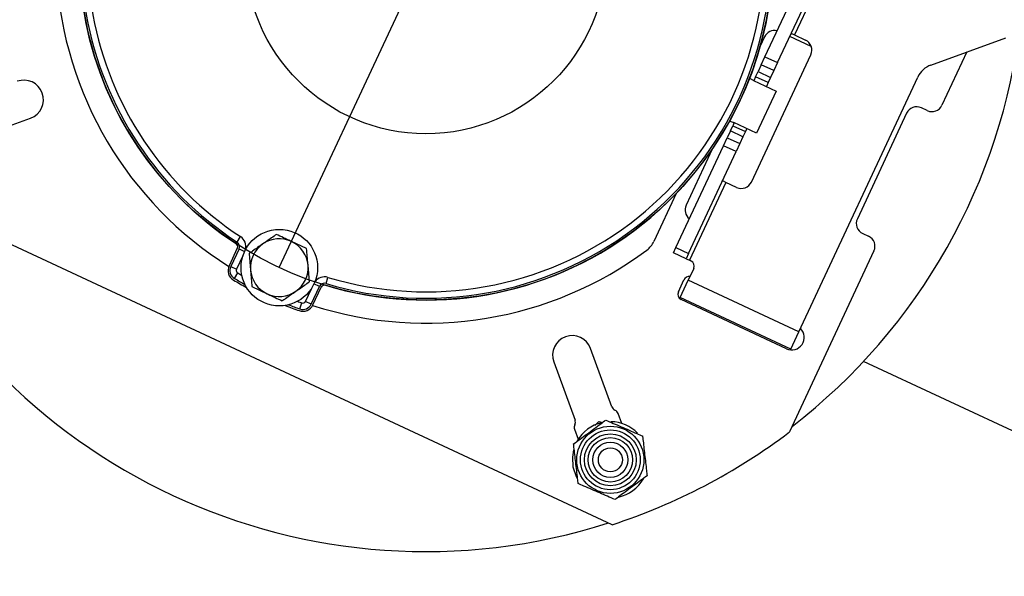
# Model space of a CAD drawing. Header units: inches. Extents: x 170 to 284, y 215 to 248.
# Tile 488 of 656: x 211.7 to 211.879, y 224.312 to 224.414. Entities that reach past the tile are written whole.
import ezdxf

# ---------------------------------------------------------------- set-up
doc = ezdxf.new("R2010")
doc.units = ezdxf.units.IN
doc.header["$LTSCALE"] = 0.25
doc.header["$MEASUREMENT"] = 0
doc.layers.add('ANNOTATIONS', color=1, linetype='Continuous')
doc.layers.add('RH FRONT OF HOOD', color=7, linetype='Continuous')
doc.styles.add('ARIAL', font='arial.ttf', dxfattribs={"height": 0.09375})
doc.dimstyles.new('STANDARD$0', dxfattribs={"dimtxt": 0.09375, "dimasz": 0.09375, "dimexe": 0.03125, "dimexo": 0.046875, "dimgap": 0.09, "dimtad": 0, "dimtih": 1, "dimtoh": 1, "dimdec": 4, "dimzin": 0, "dimdsep": 46, "dimtxsty": 'ARIAL', "dimcen": 0.09, "dimadec": 0, "dimazin": 0, "dimtfac": 1, "dimtdec": 4, "dimtofl": 0, "dimtmove": 0, "dimatfit": 1, "dimfxl": 1, "dimtolj": 1, "dimtzin": 0, "dimarcsym": 0})

# ---------------------------------------------------------------- blocks, each defined once
blk = doc.blocks.new('*D133')
at = {"layer": 'ANNOTATIONS', "color": 0, "lineweight": -2, "transparency": 16777216}
for p, q in [((211.573486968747, 225.2379811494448), (212.9080140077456, 225.2379811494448)), ((212.8767640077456, 225.1442311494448), (212.8767640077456, 222.8822775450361)), ((212.8767640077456, 220.1854637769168), (212.8767640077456, 222.4474173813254)), ((212.4115944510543, 220.0917137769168), (212.9080140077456, 220.0917137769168))]:
    blk.add_line(p, q, dxfattribs=at)
at = {"layer": 'ANNOTATIONS', "color": 0, "transparency": 16777216}
for points in [[(212.8611390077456, 225.1442311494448), (212.8923890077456, 225.1442311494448), (212.8767640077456, 225.2379811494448)], [(212.8611390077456, 220.1854637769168), (212.8923890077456, 220.1854637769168), (212.8767640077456, 220.0917137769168)]]:
    blk.add_solid(points, dxfattribs=at)
at = {"layer": 'defpoints', "color": 0, "transparency": 16777216}
for p in [(211.526611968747, 225.2379811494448), (212.3647194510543, 220.0917137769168), (212.8767640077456, 220.0917137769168)]:
    blk.add_point(p, dxfattribs=at)
at = {"layer": 'ANNOTATIONS', "color": 0, "transparency": 16777216, "insert": (212.8767640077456, 222.6648474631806), "char_height": 0.09375, "attachment_point": 5, "style": 'ARIAL'}
blk.add_mtext('\\A1;TOTAL\\PHEIGHT', dxfattribs=at)

msp = doc.modelspace()

# ---------------------------------------------------------------- linework, layer by layer
at = {"layer": 'RH FRONT OF HOOD'}
for p, q in [((211.8357870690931, 224.406899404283), (211.8516021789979, 224.4408150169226)), ((211.8380798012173, 224.4058302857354), (211.8538949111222, 224.439745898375)), ((211.8549517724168, 224.4404161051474), (211.8411791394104, 224.4108805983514)), ((211.7472416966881, 224.3684165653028), (211.7739696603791, 224.4257348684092)), ((211.8357267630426, 224.4105212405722), (211.8348738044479, 224.408692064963)), ((211.8442190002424, 224.4087942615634), (211.8403115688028, 224.4106163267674)), ((211.8407747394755, 224.411069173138), (211.8411791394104, 224.4108805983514)), ((211.8411791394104, 224.4108805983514), (211.8431661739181, 224.4099540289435)), ((211.8660294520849, 224.4053818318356), (211.8796909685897, 224.4103542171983)), ((211.8333113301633, 224.3840315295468), (211.8441450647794, 224.4072645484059)), ((211.835104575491, 224.4054357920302), (211.8357870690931, 224.406899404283)), ((211.8357870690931, 224.406899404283), (211.8380798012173, 224.4058302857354)), ((211.8725912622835, 224.4077701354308), (211.8680586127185, 224.3980498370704)), ((211.835104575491, 224.4054357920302), (211.834525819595, 224.4041946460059)), ((211.8373973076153, 224.4043666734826), (211.835104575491, 224.4054357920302)), ((211.8380798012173, 224.4058302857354), (211.8373973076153, 224.4043666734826)), ((211.8340890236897, 224.4032579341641), (211.833742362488, 224.402514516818)), ((211.8340890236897, 224.4032579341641), (211.834525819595, 224.4041946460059)), ((211.8363817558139, 224.4021888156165), (211.8340890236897, 224.4032579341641)), ((211.834525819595, 224.4041946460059), (211.8368185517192, 224.4031255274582)), ((211.8368185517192, 224.4031255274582), (211.8363817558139, 224.4021888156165)), ((211.8373973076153, 224.4043666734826), (211.8368185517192, 224.4031255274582)), ((211.8419800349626, 224.3567297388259), (211.8636502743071, 224.4032017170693)), ((211.8336812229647, 224.402543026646), (211.8378081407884, 224.4006186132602)), ((211.8363817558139, 224.4021888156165), (211.8360350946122, 224.4014453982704)), ((211.8378081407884, 224.4006186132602), (211.8342444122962, 224.392976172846)), ((211.865369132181, 224.3970709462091), (211.864299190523, 224.397569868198)), ((211.6912700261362, 224.391829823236), (211.7018959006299, 224.3956973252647)), ((211.8616097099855, 224.3965909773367), (211.8526291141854, 224.377332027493)), ((211.8294798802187, 224.393373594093), (211.829916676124, 224.3943103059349)), ((211.8301786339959, 224.3948720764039), (211.829916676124, 224.3943103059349)), ((211.829916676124, 224.3943103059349), (211.8322094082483, 224.3932411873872)), ((211.8342444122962, 224.392976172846), (211.8301174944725, 224.3949005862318)), ((211.8282186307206, 224.3906688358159), (211.8289011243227, 224.3921324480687)), ((211.8294798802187, 224.393373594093), (211.8289011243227, 224.3921324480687)), ((211.8289011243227, 224.3921324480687), (211.8311938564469, 224.391063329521)), ((211.831772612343, 224.3923044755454), (211.8294798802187, 224.393373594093)), ((211.831772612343, 224.3923044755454), (211.8311938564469, 224.391063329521)), ((211.8322094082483, 224.3932411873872), (211.831772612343, 224.3923044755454)), ((211.8324713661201, 224.3938029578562), (211.8322094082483, 224.3932411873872)), ((211.8195480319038, 224.3720746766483), (211.8282186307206, 224.3906688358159)), ((211.8305113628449, 224.3895997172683), (211.8282186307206, 224.3906688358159)), ((211.8311938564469, 224.391063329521), (211.8305113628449, 224.3895997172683)), ((211.8261736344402, 224.3900344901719), (211.8214005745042, 224.3797986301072)), ((211.8218407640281, 224.3710055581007), (211.8305113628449, 224.3895997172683)), ((211.8079341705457, 224.3215067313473), (211.672294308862, 224.3847566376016)), ((211.8286348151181, 224.3839792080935), (211.8220066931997, 224.3697651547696)), ((211.8286348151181, 224.3839792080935), (211.8282304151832, 224.3841677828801)), ((211.8306218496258, 224.3830526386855), (211.8286348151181, 224.3839792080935)), ((211.8196188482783, 224.3819636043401), (211.8155179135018, 224.3731691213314)), ((211.7395323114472, 224.3730918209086), (211.7401719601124, 224.37406962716)), ((211.8536080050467, 224.3746425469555), (211.8546779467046, 224.3741436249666)), ((211.7522278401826, 224.3718885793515), (211.7494778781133, 224.3731796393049)), ((211.7395897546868, 224.3719599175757), (211.7380895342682, 224.3687426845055)), ((211.7398954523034, 224.371817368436), (211.7383952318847, 224.3686001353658)), ((211.7405931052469, 224.3705487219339), (211.739454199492, 224.3681063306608)), ((211.7398954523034, 224.371817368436), (211.7409042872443, 224.3713469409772)), ((211.7417417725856, 224.3709986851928), (211.7419986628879, 224.3679716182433)), ((211.8191025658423, 224.3711193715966), (211.8195480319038, 224.3720746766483)), ((211.8213952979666, 224.3700502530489), (211.8191025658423, 224.3711193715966)), ((211.8195480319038, 224.3720746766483), (211.8218407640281, 224.3710055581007)), ((211.8218407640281, 224.3710055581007), (211.8213952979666, 224.3700502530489)), ((211.8556568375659, 224.3714541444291), (211.8402537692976, 224.3384221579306)), ((211.7527416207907, 224.3658344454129), (211.7524847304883, 224.3688615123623)), ((211.8213952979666, 224.3700502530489), (211.8220066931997, 224.3697651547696)), ((211.8223123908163, 224.3696226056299), (211.8220066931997, 224.3697651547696)), ((211.7383952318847, 224.3686001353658), (211.739454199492, 224.3681063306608)), ((211.7390682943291, 224.3664339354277), (211.7396609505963, 224.3674409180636)), ((211.8228018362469, 224.3682778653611), (211.8218039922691, 224.3661379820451)), ((211.7545689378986, 224.3649750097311), (211.7535601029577, 224.3654454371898)), ((211.7557786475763, 224.3655160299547), (211.756116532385, 224.3666345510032)), ((211.8199910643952, 224.3640060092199), (211.821003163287, 224.3661764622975)), ((211.8203214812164, 224.3629587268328), (211.8218039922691, 224.3661379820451)), ((211.8419800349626, 224.3567297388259), (211.8218039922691, 224.3661379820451)), ((211.7422555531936, 224.3649445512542), (211.7450055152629, 224.3636534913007)), ((211.7520097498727, 224.362251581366), (211.7531486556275, 224.3646939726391)), ((211.75306871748, 224.3617577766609), (211.7545689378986, 224.3649750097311)), ((211.7533744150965, 224.3616152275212), (211.7548746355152, 224.3648324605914)), ((211.7509766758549, 224.360880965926), (211.7513671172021, 224.3619822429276)), ((211.75306871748, 224.3617577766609), (211.7520097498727, 224.362251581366)), ((211.8202302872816, 224.3627631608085), (211.8203214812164, 224.3629587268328)), ((211.8404975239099, 224.3535504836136), (211.8203214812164, 224.3629587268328)), ((211.8397109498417, 224.3536195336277), (211.8205131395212, 224.3625716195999)), ((211.8404975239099, 224.3535504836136), (211.8419800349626, 224.3567297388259)), ((211.8078747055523, 224.3430352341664), (211.8040072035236, 224.3536611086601)), ((211.840436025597, 224.353418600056), (211.8404975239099, 224.3535504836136)), ((211.7972876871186, 224.3512154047), (211.8011551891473, 224.3405895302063)), ((211.8882605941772, 224.3352231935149), (211.8537644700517, 224.3513090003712)), ((211.8084438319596, 224.3424210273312), (211.8084328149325, 224.3424261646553)), ((211.8096711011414, 224.339973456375), (211.8090019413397, 224.3418119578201)), ((211.8047866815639, 224.3395815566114), (211.8054962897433, 224.3403352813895)), ((211.8047866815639, 224.3395815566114), (211.8054962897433, 224.3403352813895)), ((211.8054962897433, 224.3403352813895), (211.8061819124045, 224.3401735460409)), ((211.8054962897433, 224.3403352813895), (211.8061819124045, 224.3401735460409)), ((211.8010779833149, 224.3389278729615), (211.8017471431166, 224.3370893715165)), ((211.8011191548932, 224.3397642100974), (211.8011140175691, 224.3397531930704))]:
    msp.add_line(p, q, dxfattribs=at)
at = {"layer": 'RH FRONT OF HOOD', "flags": 128}
for points in [[(211.8336812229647, 224.402543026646), (211.8329984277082, 224.4029472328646), (211.8329727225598, 224.4029662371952)], [(211.8293378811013, 224.3951712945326), (211.8293689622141, 224.3951638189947), (211.8301174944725, 224.3949005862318)], [(211.8008938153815, 224.3351670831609), (211.8006681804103, 224.3338478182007), (211.8007732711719, 224.3320369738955)], [(211.8007732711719, 224.3320369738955), (211.8013434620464, 224.3303150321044), (211.8015407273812, 224.3299373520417)]]:
    msp.add_lwpolyline(points, dxfattribs=at)
at = {"layer": 'RH FRONT OF HOOD'}
for centre, radius in [((211.7739696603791, 224.4257348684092), 0.06324374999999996), ((211.7739696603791, 224.4257348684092), 0.03288675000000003), ((211.7472416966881, 224.3684165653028), 0.006982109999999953), ((211.8075980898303, 224.3333415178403), 0.006122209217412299), ((211.8075980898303, 224.3333415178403), 0.005447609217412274), ((211.8075980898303, 224.3333415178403), 0.004722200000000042), ((211.8075980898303, 224.3333415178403), 0.004047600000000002), ((211.8075980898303, 224.3333415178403), 0.003204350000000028), ((211.8075980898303, 224.3333415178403), 0.002192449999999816)]:
    msp.add_circle(centre, radius, dxfattribs=at)
for centre, radius, start, end in [((211.7739696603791, 224.4257348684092), 0.06324375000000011, 143.3949629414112, 236.80860910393), ((211.7739696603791, 224.4257348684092), 0.06290645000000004, 143.5513207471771, 236.80860910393), ((211.7739696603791, 224.4257348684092), 0.06173800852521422, 144.1079504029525, 236.80860910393), ((211.7739696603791, 224.4257348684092), 0.06324374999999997, 253.1913908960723, 0.8086091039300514), ((211.7739696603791, 224.4257348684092), 0.06290645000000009, 253.1913908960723, 0.8086091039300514), ((211.7739696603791, 224.4257348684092), 0.06173800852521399, 253.1913908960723, 0.8086091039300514), ((211.7739696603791, 224.4257348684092), 0.06745999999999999, 183.3191138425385, 237.82205571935), ((211.7739696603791, 224.4257348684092), 0.1091165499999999, 307.712485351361, 353.3783232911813), ((211.837560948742, 224.4096659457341), 0.002023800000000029, 77.51332536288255, 155.0000000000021), ((211.84231087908, 224.4081198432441), 0.002023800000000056, 334.9999999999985, 64.99999999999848), ((211.8674714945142, 224.4014198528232), 0.004216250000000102, 110.0000000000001, 154.9999999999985), ((211.7006730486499, 224.3990570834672), 0.003575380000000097, 290.0000000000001, 110.0000000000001), ((211.8634438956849, 224.3957356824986), 0.002023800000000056, 65.00000000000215, 154.9999999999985), ((211.8662244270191, 224.3989051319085), 0.002023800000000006, 245.0000000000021, 335.0000000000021), ((211.7739696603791, 224.4257348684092), 0.1091165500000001, 202.2360865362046, 287.7639134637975), ((211.8314771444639, 224.3848868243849), 0.002023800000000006, 245.0000000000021, 335.0000000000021), ((211.8232347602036, 224.378943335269), 0.002023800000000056, 154.9999999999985, 232.4866746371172), ((211.8544632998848, 224.3764767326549), 0.002023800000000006, 155.0000000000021, 245.0000000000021), ((211.7389783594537, 224.372245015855), 0.002180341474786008, 346.4387660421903, 56.80860910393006), ((211.8538226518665, 224.3723094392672), 0.002023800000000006, 334.9999999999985, 65.00000000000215), ((211.7389783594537, 224.372245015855), 0.0006746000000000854, 335.0000000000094, 56.80860910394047), ((211.7389783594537, 224.372245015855), 0.001011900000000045, 335.0000000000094, 56.80860910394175), ((211.7472416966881, 224.3684165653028), 0.00526188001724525, 124.8507509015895, 184.8507507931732), ((211.7472416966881, 224.3684165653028), 0.005261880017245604, 64.85075101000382, 124.8507509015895), ((211.7472416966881, 224.3684165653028), 0.005261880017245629, 4.850750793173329, 64.85075101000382), ((211.8118495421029, 224.3748797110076), 0.00404759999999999, 306.6808861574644, 335.0000000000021), ((211.7739696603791, 224.4257348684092), 0.06746000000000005, 252.1779442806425, 306.6808861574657), ((211.7399237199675, 224.3678873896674), 0.002023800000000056, 154.9999999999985, 239.5212030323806), ((211.7472416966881, 224.3684165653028), 0.005261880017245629, 304.8507509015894, 4.850750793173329), ((211.8218847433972, 224.3687055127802), 0.001011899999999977, 335.0000000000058, 65.00000000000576), ((211.7399237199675, 224.3678873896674), 0.001686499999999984, 154.9999999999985, 239.5212030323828), ((211.7399237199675, 224.3678873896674), 0.0005180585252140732, 155.0000000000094, 239.5212030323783), ((211.7739696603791, 224.4257348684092), 0.06764075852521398, 239.5212030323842, 240.2474443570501), ((211.7472416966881, 224.3684165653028), 0.00526188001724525, 184.8507507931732, 244.8507510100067), ((211.7739696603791, 224.4257348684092), 0.06914649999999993, 239.5212030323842, 241.7684617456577), ((211.7739696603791, 224.4257348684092), 0.06880919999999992, 239.5212030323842, 241.3375055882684), ((211.7554860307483, 224.364547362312), 0.002180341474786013, 73.1913908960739, 143.5612339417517), ((211.7554860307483, 224.364547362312), 0.001011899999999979, 73.19139089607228, 155.0000000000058), ((211.7554860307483, 224.364547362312), 0.0006746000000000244, 73.1913908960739, 154.9999999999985), ((211.82198139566, 224.3657203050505), 0.001079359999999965, 83.20995686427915, 154.9999999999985), ((211.7472416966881, 224.3684165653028), 0.005261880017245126, 244.8507510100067, 304.8507509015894), ((211.8209692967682, 224.3635498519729), 0.00107936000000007, 154.9999999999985, 244.9999999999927), ((211.7739696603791, 224.4257348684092), 0.06914649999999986, 248.2315382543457, 250.4787969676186), ((211.7739696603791, 224.4257348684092), 0.06880919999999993, 248.6624944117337, 250.4787969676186), ((211.7739696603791, 224.4257348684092), 0.06764075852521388, 249.7525556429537, 250.4787969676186), ((211.7515402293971, 224.3624705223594), 0.002023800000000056, 250.4787969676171, 334.9999999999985), ((211.7515402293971, 224.3624705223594), 0.001686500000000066, 250.4787969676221, 335.0000000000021), ((211.7515402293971, 224.3624705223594), 0.0005180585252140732, 250.4787969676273, 335.0000000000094), ((211.8406731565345, 224.3556829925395), 0.002276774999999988, 244.9999999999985, 45.97831863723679), ((211.8006474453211, 224.35243825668), 0.003575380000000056, 20.00000000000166, 199.999999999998), ((211.8088889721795, 224.3434043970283), 0.001079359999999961, 200.0000000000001, 244.9999999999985), ((211.8079876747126, 224.3414427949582), 0.001079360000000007, 19.99999999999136, 65.0000000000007), ((211.8001409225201, 224.3402203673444), 0.001079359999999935, 334.9999999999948, 19.99999999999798), ((211.8075980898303, 224.3333415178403), 0.006948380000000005, 103.240336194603, 150.1550163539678), ((211.8075980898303, 224.3333415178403), 0.006948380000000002, 44.41167790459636, 89.09805629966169), ((211.8020922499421, 224.3392970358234), 0.001079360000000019, 155.0000000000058, 200.0000000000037), ((211.7739696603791, 224.4257348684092), 0.1096225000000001, 288.0490798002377, 307.2042275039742), ((211.8075980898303, 224.3333415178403), 0.006948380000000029, 282.2552242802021, 330.3400894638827)]:
    msp.add_arc(centre, radius, start, end, dxfattribs=at)
for points, knots in [([(211.8405261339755, 224.4110764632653), (211.8405413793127, 224.4110953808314), (211.8405718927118, 224.4111332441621), (211.8406619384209, 224.4111186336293), (211.8407412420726, 224.4110838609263), (211.8407747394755, 224.411069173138)], [0, 0, 0, 0, 0.3657824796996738, 0.7321101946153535, 1, 1, 1, 1]), ([(211.8282304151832, 224.3841677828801), (211.8281866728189, 224.3841898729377), (211.8280991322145, 224.3842340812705), (211.8280493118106, 224.3842946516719), (211.8280603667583, 224.3843360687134), (211.8280650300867, 224.3843535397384)], [0, 0, 0, 0, 0.3660576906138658, 0.7325829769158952, 1, 1, 1, 1]), ([(211.7467279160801, 224.3744706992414), (211.746127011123, 224.3740522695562), (211.7453053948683, 224.3734801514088), (211.7444615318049, 224.3728925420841), (211.7442348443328, 224.3727346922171)], [0, 0, 0, 0, 0.7313693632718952, 0.9999999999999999, 0.9999999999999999, 0.9999999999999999, 0.9999999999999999]), ([(211.7494778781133, 224.3731796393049), (211.7494127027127, 224.3732102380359), (211.7484840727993, 224.3736462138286), (211.7475740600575, 224.3740734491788), (211.7467279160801, 224.3744706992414)], [0, 0, 0, 0, 0.07018447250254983, 1, 1, 1, 1]), ([(211.7442348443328, 224.3727346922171), (211.7436080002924, 224.3722982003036), (211.7427637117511, 224.3717102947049), (211.7419510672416, 224.3711444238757), (211.7417417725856, 224.3709986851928)], [0, 0, 0, 0, 0.7424523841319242, 1, 1, 1, 1]), ([(211.7524847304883, 224.3688615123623), (211.7524786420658, 224.3689332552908), (211.7523918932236, 224.369955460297), (211.7523068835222, 224.3709571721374), (211.7522278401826, 224.3718885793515)], [0, 0, 0, 0, 0.07018448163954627, 1, 1, 1, 1]), ([(211.7419986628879, 224.3679716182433), (211.7420047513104, 224.3678998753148), (211.7420915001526, 224.3668776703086), (211.742176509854, 224.3658759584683), (211.7422555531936, 224.3649445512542)], [0, 0, 0, 0, 0.07018448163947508, 1, 1, 1, 1]), ([(211.7502485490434, 224.3640984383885), (211.7504752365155, 224.3642562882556), (211.7513190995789, 224.3648438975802), (211.7521407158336, 224.3654160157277), (211.7527416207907, 224.3658344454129)], [0, 0, 0, 0, 0.2686306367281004, 1, 1, 1, 1]), ([(211.7450055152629, 224.3636534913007), (211.7450706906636, 224.3636228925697), (211.745999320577, 224.3631869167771), (211.7469093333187, 224.3627596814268), (211.7477554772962, 224.3623624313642)], [0, 0, 0, 0, 0.07018447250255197, 1, 1, 1, 1]), ([(211.7477554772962, 224.3623624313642), (211.7479647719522, 224.3625081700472), (211.7487774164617, 224.3630740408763), (211.749621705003, 224.3636619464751), (211.7502485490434, 224.3640984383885)], [0, 0, 0, 0, 0.2575476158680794, 1, 1, 1, 1]), ([(211.8008977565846, 224.3362459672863), (211.8016981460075, 224.3368396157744), (211.8033081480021, 224.3380337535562), (211.8053801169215, 224.3395705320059), (211.8064653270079, 224.3403754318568), (211.8067632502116, 224.3405964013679)], [0, 0, 0, 0, 0.4176583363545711, 0.840129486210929, 1, 1, 1, 1]), ([(211.8067632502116, 224.3405964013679), (211.8076775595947, 224.3402000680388), (211.8095167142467, 224.3394028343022), (211.8118835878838, 224.338376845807), (211.8131232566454, 224.3378394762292), (211.8134635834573, 224.3376919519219)], [0, 0, 0, 0, 0.4176583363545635, 0.8401294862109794, 0.9999999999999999, 0.9999999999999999, 0.9999999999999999, 0.9999999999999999]), ([(211.8134635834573, 224.3376919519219), (211.8134870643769, 224.3374878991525), (211.8136096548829, 224.3364225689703), (211.8138554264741, 224.334286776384), (211.8141197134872, 224.331990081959), (211.8142621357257, 224.3307524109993), (211.814298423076, 224.3304370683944)], [0, 0, 0, 0, 0.08872718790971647, 0.4632318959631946, 0.8632384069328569, 1, 1, 1, 1]), ([(211.8017325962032, 224.3289910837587), (211.8016963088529, 224.3293064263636), (211.8015538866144, 224.3305440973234), (211.8012895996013, 224.3328407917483), (211.8010438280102, 224.3349765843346), (211.8009212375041, 224.3360419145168), (211.8008977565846, 224.3362459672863)], [0, 0, 0, 0, 0.1367615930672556, 0.5367681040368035, 0.9112728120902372, 1, 1, 1, 1]), ([(211.814298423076, 224.3304370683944), (211.8134980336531, 224.3298434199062), (211.8118880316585, 224.3286492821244), (211.8098160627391, 224.3271125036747), (211.8087308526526, 224.3263076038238), (211.8084329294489, 224.3260866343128)], [0, 0, 0, 0, 0.4176583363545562, 0.8401294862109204, 1, 1, 1, 1]), ([(211.8084329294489, 224.3260866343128), (211.8075186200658, 224.3264829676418), (211.8056794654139, 224.3272802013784), (211.8033125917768, 224.3283061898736), (211.8020729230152, 224.3288435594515), (211.8017325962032, 224.3289910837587)], [0, 0, 0, 0, 0.4176583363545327, 0.8401294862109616, 1, 1, 1, 1])]:
    msp.add_open_spline(points, degree=3, knots=knots, dxfattribs=at)

# ---------------------------------------------------------------- dimensions: what is measured, and where the dimension line sits
at = {"layer": 'ANNOTATIONS'}
dim = msp.add_linear_dim(base=(212.8767640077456, 220.0917137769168), p1=(211.5266119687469, 225.2379811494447), p2=(212.3647194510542, 220.0917137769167), angle=90, text='TOTAL\\PHEIGHT', dimstyle='STANDARD$0', dxfattribs=at)
dim.commit()
dim.dimension.update_dxf_attribs({"geometry": '*D133', "text_midpoint": (212.8767640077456, 222.6648474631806)})

doc.saveas('drawing.dxf')
